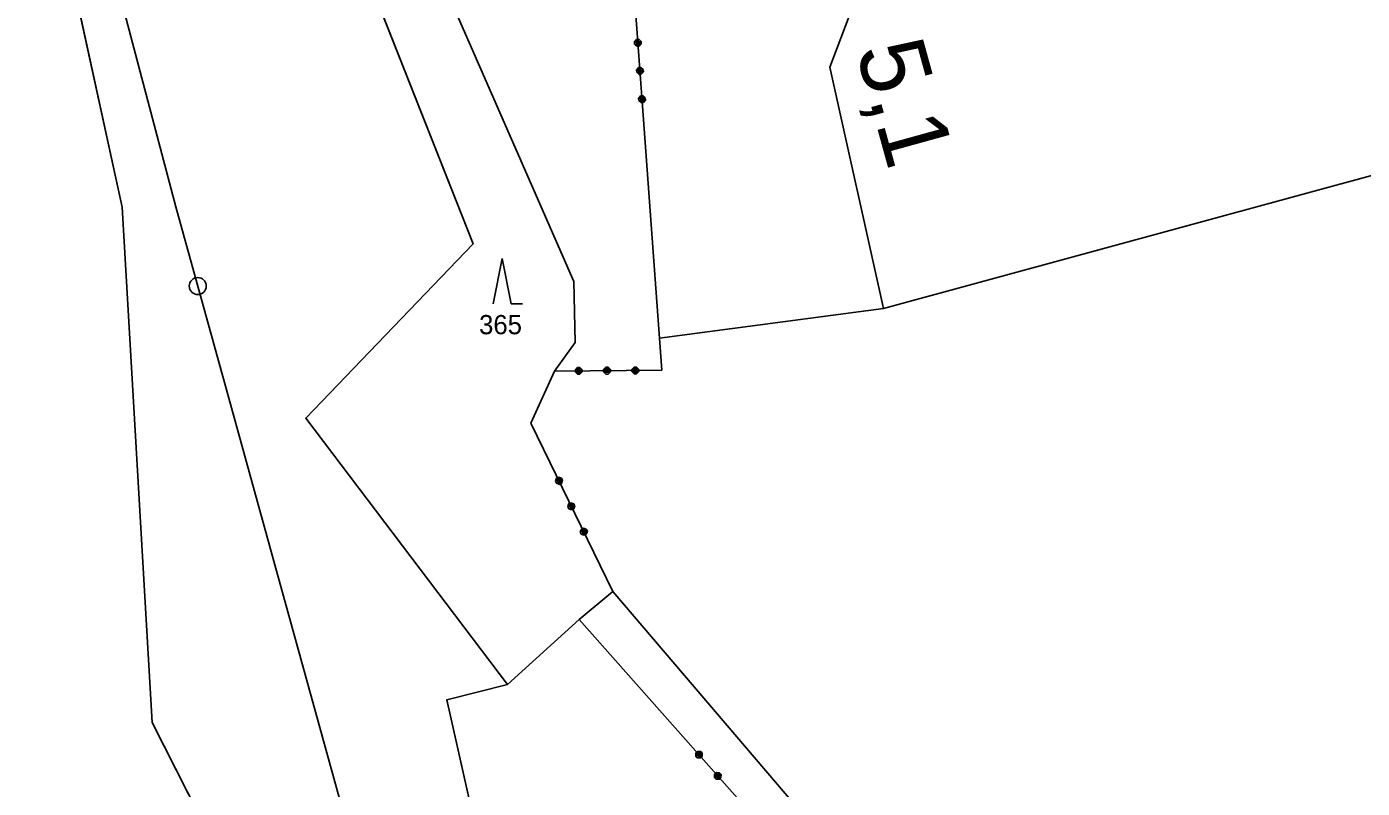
# Model space of a CAD drawing. Extents: x -866656 to -858817, y -1041816 to -1038653.
# Drawn here: x -864996.1 to -864878.1, y -1040871.9 to -1040804.6 of the extents above; entities that cross this region are included whole.
import ezdxf

# ---------------------------------------------------------------- set-up
doc = ezdxf.new("R2010")
doc.units = 0
for name, color, linetype in [('SZDC', 7, 'Continuous'), ('Vrstva 1', 7, 'Continuous'), ('Vrstva 3', 7, 'Continuous'), ('Vrstva 53', 7, 'Continuous'), ('Vrstva 7', 7, 'Continuous')]:
    doc.layers.add(name, color=color, linetype=linetype)

msp = doc.modelspace()

# ---------------------------------------------------------------- linework, layer by layer
at = {"layer": 'SZDC'}
msp.add_lwpolyline([(-864972.33, -1040948.54), (-864965.46, -1040904.57), (-864985, -1040866.09), (-864987.66, -1040820.56), (-865008.38, -1040725.45), (-865021.96, -1040699.19), (-864988.74, -1040690.93), (-864994.19, -1040709.97), (-864984.36, -1040712.09), (-864979.24, -1040734.88), (-864978.16, -1040739.71), (-864978.76, -1040767.78), (-864956.64, -1040823.78), (-864971.42, -1040839.19), (-864953.61, -1040862.72), (-864958.96, -1040864.07), (-864953.81, -1040886.99), (-864953.18, -1040911.04), (-864934.86, -1040933.14), (-864931.2, -1040972.04)], dxfattribs=at)
at = {"layer": 'Vrstva 1'}
for p, q in [((-865008.38, -1040725.45), (-864987.66, -1040820.56)), ((-864978.76, -1040767.78), (-864956.64, -1040823.78)), ((-864969.37, -1040777.68), (-864947.74, -1040827.13)), ((-864919.31, -1040792.91), (-864925.12, -1040808.2)), ((-864925.12, -1040808.2), (-864920.38, -1040829.5)), ((-864920.38, -1040829.5), (-864862.46, -1040813.72)), ((-864987.66, -1040820.56), (-864985, -1040866.09)), ((-864956.64, -1040823.78), (-864971.42, -1040839.19)), ((-864954.87, -1040829.08), (-864954.07, -1040825.08)), ((-864954.07, -1040825.08), (-864953.27, -1040829.08)), ((-864947.74, -1040827.13), (-864947.63, -1040832.5)), ((-864953.27, -1040829.08), (-864952.27, -1040829.08)), ((-864920.38, -1040829.5), (-864940.17, -1040832.14)), ((-864947.63, -1040832.5), (-864949.44, -1040835.03)), ((-864971.42, -1040839.19), (-864953.61, -1040862.72)), ((-864944.28, -1040854.49), (-864918.31, -1040884.93)), ((-864953.61, -1040862.72), (-864947.26, -1040856.97)), ((-864953.61, -1040862.72), (-864958.96, -1040864.07)), ((-864958.96, -1040864.07), (-864953.81, -1040886.99)), ((-864985, -1040866.09), (-864965.46, -1040904.57))]:
    msp.add_line(p, q, dxfattribs=at)
for points in [[(-865003.95, -1040703.11), (-865002.33, -1040720.96), (-865000.15, -1040738.69), (-864998.44, -1040750.2), (-864996.84, -1040759.74), (-864995.02, -1040769.63), (-864993.25, -1040778.49), (-864990.9, -1040789.36), (-864988.53, -1040799.21), (-864982.9, -1040820.53)], [(-864982.9, -1040820.53), (-864978.47, -1040836.58), (-864974.17, -1040852.14), (-864970.33, -1040866), (-864958.15, -1040909.99), (-864954.34, -1040923.87), (-864947.54, -1040948.55), (-864935.48, -1040992.22), (-864931.16, -1041007.84), (-864926.56, -1041024.11)]]:
    msp.add_lwpolyline(points, dxfattribs=at)
at = {"layer": 'Vrstva 3'}
for p, q in [((-864943.81, -1040782.28), (-864939.96, -1040834.96)), ((-864943.81, -1040782.28), (-864939.96, -1040834.96)), ((-864942.38, -1040805.95), (-864942.2, -1040805.73)), ((-864942.38, -1040805.95), (-864942.2, -1040805.73)), ((-864942.37, -1040806.15), (-864942.38, -1040805.95)), ((-864942.37, -1040806.15), (-864942.38, -1040805.95)), ((-864942.15, -1040806.33), (-864942.37, -1040806.15)), ((-864942.15, -1040806.33), (-864942.37, -1040806.15)), ((-864942.19, -1040805.83), (-864942.28, -1040805.94)), ((-864942.19, -1040805.83), (-864942.28, -1040805.94)), ((-864942.28, -1040805.94), (-864941.88, -1040805.91)), ((-864942.28, -1040805.94), (-864941.88, -1040805.91)), ((-864941.88, -1040806.01), (-864942.27, -1040806.04)), ((-864941.88, -1040806.01), (-864942.27, -1040806.04)), ((-864941.87, -1040806.11), (-864942.27, -1040806.14)), ((-864941.87, -1040806.11), (-864942.27, -1040806.14)), ((-864942.27, -1040806.14), (-864942.16, -1040806.23)), ((-864942.27, -1040806.14), (-864942.16, -1040806.23)), ((-864942.2, -1040805.73), (-864942, -1040805.72)), ((-864942.2, -1040805.73), (-864942, -1040805.72)), ((-864941.99, -1040805.82), (-864942.19, -1040805.83)), ((-864941.99, -1040805.82), (-864942.19, -1040805.83)), ((-864942.16, -1040806.23), (-864941.96, -1040806.22)), ((-864942.16, -1040806.23), (-864941.96, -1040806.22)), ((-864941.95, -1040806.32), (-864942.15, -1040806.33)), ((-864941.95, -1040806.32), (-864942.15, -1040806.33)), ((-864942, -1040805.72), (-864941.78, -1040805.91)), ((-864942, -1040805.72), (-864941.78, -1040805.91)), ((-864941.77, -1040806.1), (-864941.95, -1040806.32)), ((-864941.77, -1040806.1), (-864941.95, -1040806.32)), ((-864941.88, -1040805.91), (-864941.87, -1040806.11)), ((-864941.88, -1040805.91), (-864941.87, -1040806.11)), ((-864941.78, -1040805.91), (-864941.77, -1040806.1)), ((-864941.78, -1040805.91), (-864941.77, -1040806.1)), ((-864942.2, -1040808.44), (-864942.01, -1040808.23)), ((-864942.2, -1040808.44), (-864942.01, -1040808.23)), ((-864942.18, -1040808.64), (-864942.2, -1040808.44)), ((-864942.18, -1040808.64), (-864942.2, -1040808.44)), ((-864941.97, -1040808.83), (-864942.18, -1040808.64)), ((-864941.97, -1040808.83), (-864942.18, -1040808.64)), ((-864942.01, -1040808.33), (-864942.1, -1040808.44)), ((-864942.01, -1040808.33), (-864942.1, -1040808.44)), ((-864942.1, -1040808.44), (-864941.7, -1040808.41)), ((-864942.1, -1040808.44), (-864941.7, -1040808.41)), ((-864941.69, -1040808.51), (-864942.09, -1040808.53)), ((-864941.69, -1040808.51), (-864942.09, -1040808.53)), ((-864941.69, -1040808.6), (-864942.08, -1040808.63)), ((-864941.69, -1040808.6), (-864942.08, -1040808.63)), ((-864942.08, -1040808.63), (-864941.98, -1040808.73)), ((-864942.08, -1040808.63), (-864941.98, -1040808.73)), ((-864942.01, -1040808.23), (-864941.81, -1040808.21)), ((-864942.01, -1040808.23), (-864941.81, -1040808.21)), ((-864941.81, -1040808.31), (-864942.01, -1040808.33)), ((-864941.81, -1040808.31), (-864942.01, -1040808.33)), ((-864941.81, -1040808.21), (-864941.6, -1040808.4)), ((-864941.81, -1040808.21), (-864941.6, -1040808.4)), ((-864941.58, -1040808.6), (-864941.77, -1040808.81)), ((-864941.58, -1040808.6), (-864941.77, -1040808.81)), ((-864941.7, -1040808.41), (-864941.69, -1040808.6)), ((-864941.7, -1040808.41), (-864941.69, -1040808.6)), ((-864941.6, -1040808.4), (-864941.58, -1040808.6)), ((-864941.6, -1040808.4), (-864941.58, -1040808.6)), ((-864941.98, -1040808.73), (-864941.78, -1040808.71)), ((-864941.98, -1040808.73), (-864941.78, -1040808.71)), ((-864941.77, -1040808.81), (-864941.97, -1040808.83)), ((-864941.77, -1040808.81), (-864941.97, -1040808.83)), ((-864942.02, -1040810.94), (-864941.83, -1040810.72)), ((-864942.02, -1040810.94), (-864941.83, -1040810.72)), ((-864942, -1040811.14), (-864942.02, -1040810.94)), ((-864942, -1040811.14), (-864942.02, -1040810.94)), ((-864941.82, -1040810.82), (-864941.92, -1040810.93)), ((-864941.82, -1040810.82), (-864941.92, -1040810.93)), ((-864941.92, -1040810.93), (-864941.52, -1040810.9)), ((-864941.92, -1040810.93), (-864941.52, -1040810.9)), ((-864941.51, -1040811), (-864941.91, -1040811.03)), ((-864941.51, -1040811), (-864941.91, -1040811.03)), ((-864941.83, -1040810.72), (-864941.63, -1040810.71)), ((-864941.83, -1040810.72), (-864941.63, -1040810.71)), ((-864941.62, -1040810.81), (-864941.82, -1040810.82)), ((-864941.62, -1040810.81), (-864941.82, -1040810.82)), ((-864941.63, -1040810.71), (-864941.42, -1040810.89)), ((-864941.63, -1040810.71), (-864941.42, -1040810.89)), ((-864941.52, -1040810.9), (-864941.5, -1040811.1)), ((-864941.52, -1040810.9), (-864941.5, -1040811.1)), ((-864941.42, -1040810.89), (-864941.4, -1040811.09)), ((-864941.42, -1040810.89), (-864941.4, -1040811.09)), ((-864941.79, -1040811.32), (-864942, -1040811.14)), ((-864941.79, -1040811.32), (-864942, -1040811.14)), ((-864941.5, -1040811.1), (-864941.9, -1040811.13)), ((-864941.5, -1040811.1), (-864941.9, -1040811.13)), ((-864941.9, -1040811.13), (-864941.8, -1040811.22)), ((-864941.9, -1040811.13), (-864941.8, -1040811.22)), ((-864941.8, -1040811.22), (-864941.59, -1040811.21)), ((-864941.8, -1040811.22), (-864941.59, -1040811.21)), ((-864941.59, -1040811.31), (-864941.79, -1040811.32)), ((-864941.59, -1040811.31), (-864941.79, -1040811.32)), ((-864941.4, -1040811.09), (-864941.59, -1040811.31)), ((-864941.4, -1040811.09), (-864941.59, -1040811.31)), ((-864942.4, -1040834.68), (-864942.2, -1040834.68)), ((-864942.4, -1040834.68), (-864942.2, -1040834.68)), ((-864942.2, -1040834.68), (-864942, -1040834.88)), ((-864942.2, -1040834.68), (-864942, -1040834.88)), ((-864949.44, -1040835.03), (-864951.53, -1040839.63)), ((-864949.44, -1040835.03), (-864951.53, -1040839.63)), ((-864939.96, -1040834.96), (-864949.44, -1040835.03)), ((-864939.96, -1040834.96), (-864949.44, -1040835.03)), ((-864947.6, -1040834.92), (-864947.4, -1040834.71)), ((-864947.6, -1040834.92), (-864947.4, -1040834.71)), ((-864947.6, -1040835.12), (-864947.6, -1040834.92)), ((-864947.6, -1040835.12), (-864947.6, -1040834.92)), ((-864947.4, -1040835.31), (-864947.6, -1040835.12)), ((-864947.4, -1040835.31), (-864947.6, -1040835.12)), ((-864947.5, -1040834.92), (-864947.5, -1040835.11)), ((-864947.5, -1040834.92), (-864947.5, -1040835.11)), ((-864947.5, -1040835.11), (-864947.4, -1040835.21)), ((-864947.5, -1040835.11), (-864947.4, -1040835.21)), ((-864947.4, -1040834.71), (-864947.2, -1040834.71)), ((-864947.4, -1040834.71), (-864947.2, -1040834.71)), ((-864947.4, -1040835.21), (-864947.4, -1040834.81)), ((-864947.4, -1040834.81), (-864947.2, -1040834.81)), ((-864947.4, -1040835.21), (-864947.4, -1040834.81)), ((-864947.4, -1040834.81), (-864947.2, -1040834.81)), ((-864947.2, -1040835.31), (-864947.4, -1040835.31)), ((-864947.2, -1040835.31), (-864947.4, -1040835.31)), ((-864947.3, -1040834.81), (-864947.3, -1040835.21)), ((-864947.3, -1040834.81), (-864947.3, -1040835.21)), ((-864947.2, -1040834.71), (-864947, -1040834.91)), ((-864947.2, -1040834.71), (-864947, -1040834.91)), ((-864947.2, -1040834.81), (-864947.2, -1040835.21)), ((-864947.2, -1040834.81), (-864947.2, -1040835.21)), ((-864947, -1040835.11), (-864947.2, -1040835.31)), ((-864947.2, -1040835.21), (-864947.1, -1040835.11)), ((-864947, -1040835.11), (-864947.2, -1040835.31)), ((-864947.2, -1040835.21), (-864947.1, -1040835.11)), ((-864947.1, -1040835.11), (-864947.1, -1040834.91)), ((-864947.1, -1040835.11), (-864947.1, -1040834.91)), ((-864947, -1040834.91), (-864947, -1040835.11)), ((-864947, -1040834.91), (-864947, -1040835.11)), ((-864945.1, -1040834.9), (-864944.9, -1040834.7)), ((-864945.1, -1040834.9), (-864944.9, -1040834.7)), ((-864945.1, -1040835.1), (-864945.1, -1040834.9)), ((-864945.1, -1040835.1), (-864945.1, -1040834.9)), ((-864944.9, -1040835.3), (-864945.1, -1040835.1)), ((-864944.9, -1040835.3), (-864945.1, -1040835.1)), ((-864945, -1040834.9), (-864945, -1040835.1)), ((-864945, -1040834.9), (-864945, -1040835.1)), ((-864945, -1040835.1), (-864944.9, -1040835.2)), ((-864945, -1040835.1), (-864944.9, -1040835.2)), ((-864944.9, -1040834.7), (-864944.7, -1040834.7)), ((-864944.9, -1040834.7), (-864944.7, -1040834.7)), ((-864944.9, -1040835.2), (-864944.9, -1040834.8)), ((-864944.9, -1040834.8), (-864944.7, -1040834.8)), ((-864944.9, -1040835.2), (-864944.9, -1040834.8)), ((-864944.9, -1040834.8), (-864944.7, -1040834.8)), ((-864944.7, -1040835.3), (-864944.9, -1040835.3)), ((-864944.7, -1040835.3), (-864944.9, -1040835.3)), ((-864944.8, -1040834.8), (-864944.8, -1040835.2)), ((-864944.8, -1040834.8), (-864944.8, -1040835.2)), ((-864944.7, -1040834.7), (-864944.5, -1040834.89)), ((-864944.7, -1040834.7), (-864944.5, -1040834.89)), ((-864944.7, -1040834.8), (-864944.7, -1040835.2)), ((-864944.7, -1040834.8), (-864944.7, -1040835.2)), ((-864944.5, -1040835.09), (-864944.7, -1040835.3)), ((-864944.7, -1040835.2), (-864944.6, -1040835.09)), ((-864944.5, -1040835.09), (-864944.7, -1040835.3)), ((-864944.7, -1040835.2), (-864944.6, -1040835.09)), ((-864944.6, -1040835.09), (-864944.6, -1040834.89)), ((-864944.6, -1040835.09), (-864944.6, -1040834.89)), ((-864944.5, -1040834.89), (-864944.5, -1040835.09)), ((-864944.5, -1040834.89), (-864944.5, -1040835.09)), ((-864942.6, -1040834.88), (-864942.4, -1040834.68)), ((-864942.6, -1040834.88), (-864942.4, -1040834.68)), ((-864942.6, -1040835.08), (-864942.6, -1040834.88)), ((-864942.6, -1040835.08), (-864942.6, -1040834.88)), ((-864942.4, -1040835.28), (-864942.6, -1040835.08)), ((-864942.4, -1040835.28), (-864942.6, -1040835.08)), ((-864942.5, -1040834.88), (-864942.5, -1040835.08)), ((-864942.5, -1040834.88), (-864942.5, -1040835.08)), ((-864942.5, -1040835.08), (-864942.4, -1040835.18)), ((-864942.5, -1040835.08), (-864942.4, -1040835.18)), ((-864942.4, -1040835.18), (-864942.4, -1040834.78)), ((-864942.4, -1040834.78), (-864942.2, -1040834.78)), ((-864942.4, -1040835.18), (-864942.4, -1040834.78)), ((-864942.4, -1040834.78), (-864942.2, -1040834.78)), ((-864942.2, -1040835.28), (-864942.4, -1040835.28)), ((-864942.2, -1040835.28), (-864942.4, -1040835.28)), ((-864942.3, -1040834.78), (-864942.3, -1040835.18)), ((-864942.3, -1040834.78), (-864942.3, -1040835.18)), ((-864942.2, -1040834.78), (-864942.2, -1040835.18)), ((-864942.2, -1040834.78), (-864942.2, -1040835.18)), ((-864942, -1040835.08), (-864942.2, -1040835.28)), ((-864942.2, -1040835.18), (-864942.1, -1040835.08)), ((-864942, -1040835.08), (-864942.2, -1040835.28)), ((-864942.2, -1040835.18), (-864942.1, -1040835.08)), ((-864942.1, -1040835.08), (-864942.1, -1040834.88)), ((-864942.1, -1040835.08), (-864942.1, -1040834.88)), ((-864942, -1040834.88), (-864942, -1040835.08)), ((-864942, -1040834.88), (-864942, -1040835.08)), ((-864951.53, -1040839.63), (-864944.28, -1040854.49)), ((-864951.53, -1040839.63), (-864944.28, -1040854.49)), ((-864949.36, -1040844.76), (-864949.27, -1040844.5)), ((-864949.36, -1040844.76), (-864949.27, -1040844.5)), ((-864949.27, -1040844.94), (-864949.36, -1040844.76)), ((-864949.27, -1040844.94), (-864949.36, -1040844.76)), ((-864949.27, -1040844.5), (-864949.09, -1040844.41)), ((-864949.27, -1040844.5), (-864949.09, -1040844.41)), ((-864949.27, -1040844.72), (-864948.91, -1040844.55)), ((-864949.27, -1040844.72), (-864948.91, -1040844.55)), ((-864949.22, -1040844.59), (-864949.27, -1040844.72)), ((-864949.22, -1040844.59), (-864949.27, -1040844.72)), ((-864949, -1040845.04), (-864949.27, -1040844.94)), ((-864949, -1040845.04), (-864949.27, -1040844.94)), ((-864949.04, -1040844.5), (-864949.22, -1040844.59)), ((-864949.04, -1040844.5), (-864949.22, -1040844.59)), ((-864948.86, -1040844.64), (-864949.22, -1040844.81)), ((-864948.86, -1040844.64), (-864949.22, -1040844.81)), ((-864948.82, -1040844.72), (-864949.18, -1040844.9)), ((-864948.82, -1040844.72), (-864949.18, -1040844.9)), ((-864949.18, -1040844.9), (-864949.05, -1040844.95)), ((-864949.18, -1040844.9), (-864949.05, -1040844.95)), ((-864949.09, -1040844.41), (-864948.82, -1040844.5)), ((-864949.09, -1040844.41), (-864948.82, -1040844.5)), ((-864949.05, -1040844.95), (-864948.87, -1040844.86)), ((-864949.05, -1040844.95), (-864948.87, -1040844.86)), ((-864948.82, -1040844.95), (-864949, -1040845.04)), ((-864948.82, -1040844.95), (-864949, -1040845.04)), ((-864948.91, -1040844.55), (-864948.82, -1040844.72)), ((-864948.91, -1040844.55), (-864948.82, -1040844.72)), ((-864948.82, -1040844.5), (-864948.73, -1040844.68)), ((-864948.82, -1040844.5), (-864948.73, -1040844.68)), ((-864948.73, -1040844.68), (-864948.82, -1040844.95)), ((-864948.73, -1040844.68), (-864948.82, -1040844.95)), ((-864948.26, -1040847.01), (-864948.17, -1040846.74)), ((-864948.26, -1040847.01), (-864948.17, -1040846.74)), ((-864948.17, -1040847.19), (-864948.26, -1040847.01)), ((-864948.17, -1040847.19), (-864948.26, -1040847.01)), ((-864948.17, -1040846.74), (-864947.99, -1040846.66)), ((-864948.17, -1040846.74), (-864947.99, -1040846.66)), ((-864948.17, -1040846.97), (-864947.81, -1040846.79)), ((-864948.17, -1040846.97), (-864947.81, -1040846.79)), ((-864948.13, -1040846.83), (-864948.17, -1040846.97)), ((-864948.13, -1040846.83), (-864948.17, -1040846.97)), ((-864947.91, -1040847.28), (-864948.17, -1040847.19)), ((-864947.91, -1040847.28), (-864948.17, -1040847.19)), ((-864947.95, -1040846.75), (-864948.13, -1040846.83)), ((-864947.95, -1040846.75), (-864948.13, -1040846.83)), ((-864947.77, -1040846.88), (-864948.13, -1040847.06)), ((-864947.77, -1040846.88), (-864948.13, -1040847.06)), ((-864947.72, -1040846.97), (-864948.08, -1040847.15)), ((-864947.72, -1040846.97), (-864948.08, -1040847.15)), ((-864948.08, -1040847.15), (-864947.95, -1040847.19)), ((-864948.08, -1040847.15), (-864947.95, -1040847.19)), ((-864947.99, -1040846.66), (-864947.72, -1040846.75)), ((-864947.99, -1040846.66), (-864947.72, -1040846.75)), ((-864947.95, -1040847.19), (-864947.77, -1040847.11)), ((-864947.95, -1040847.19), (-864947.77, -1040847.11)), ((-864947.73, -1040847.2), (-864947.91, -1040847.28)), ((-864947.73, -1040847.2), (-864947.91, -1040847.28)), ((-864947.81, -1040846.79), (-864947.72, -1040846.97)), ((-864947.81, -1040846.79), (-864947.72, -1040846.97)), ((-864947.64, -1040846.93), (-864947.73, -1040847.2)), ((-864947.64, -1040846.93), (-864947.73, -1040847.2)), ((-864947.72, -1040846.75), (-864947.64, -1040846.93)), ((-864947.72, -1040846.75), (-864947.64, -1040846.93)), ((-864947.17, -1040849.26), (-864947.07, -1040848.99)), ((-864947.17, -1040849.26), (-864947.07, -1040848.99)), ((-864947.08, -1040849.44), (-864947.17, -1040849.26)), ((-864947.08, -1040849.44), (-864947.17, -1040849.26)), ((-864947.08, -1040849.21), (-864946.72, -1040849.04)), ((-864947.08, -1040849.21), (-864946.72, -1040849.04)), ((-864947.03, -1040849.08), (-864947.08, -1040849.21)), ((-864947.03, -1040849.08), (-864947.08, -1040849.21)), ((-864946.81, -1040849.53), (-864947.08, -1040849.44)), ((-864946.81, -1040849.53), (-864947.08, -1040849.44)), ((-864947.07, -1040848.99), (-864946.89, -1040848.9)), ((-864947.07, -1040848.99), (-864946.89, -1040848.9)), ((-864946.85, -1040848.99), (-864947.03, -1040849.08)), ((-864946.85, -1040848.99), (-864947.03, -1040849.08)), ((-864946.67, -1040849.13), (-864947.03, -1040849.3)), ((-864946.67, -1040849.13), (-864947.03, -1040849.3)), ((-864946.63, -1040849.22), (-864946.99, -1040849.39)), ((-864946.63, -1040849.22), (-864946.99, -1040849.39)), ((-864946.99, -1040849.39), (-864946.85, -1040849.44)), ((-864946.99, -1040849.39), (-864946.85, -1040849.44)), ((-864946.89, -1040848.9), (-864946.63, -1040848.99)), ((-864946.89, -1040848.9), (-864946.63, -1040848.99)), ((-864946.85, -1040849.44), (-864946.68, -1040849.35)), ((-864946.85, -1040849.44), (-864946.68, -1040849.35)), ((-864946.63, -1040849.44), (-864946.81, -1040849.53)), ((-864946.63, -1040849.44), (-864946.81, -1040849.53)), ((-864946.72, -1040849.04), (-864946.63, -1040849.22)), ((-864946.72, -1040849.04), (-864946.63, -1040849.22)), ((-864946.63, -1040848.99), (-864946.54, -1040849.18)), ((-864946.63, -1040848.99), (-864946.54, -1040849.18)), ((-864946.54, -1040849.18), (-864946.63, -1040849.44)), ((-864946.54, -1040849.18), (-864946.63, -1040849.44)), ((-864944.28, -1040854.49), (-864947.26, -1040856.97)), ((-864944.28, -1040854.49), (-864947.26, -1040856.97)), ((-864947.26, -1040856.97), (-864922.63, -1040884.77)), ((-864947.26, -1040856.97), (-864922.63, -1040884.77)), ((-864936.96, -1040869.05), (-864936.94, -1040868.77)), ((-864936.96, -1040869.05), (-864936.94, -1040868.77)), ((-864936.94, -1040868.77), (-864936.79, -1040868.63)), ((-864936.94, -1040868.77), (-864936.79, -1040868.63)), ((-864936.89, -1040868.98), (-864936.58, -1040868.72)), ((-864936.89, -1040868.98), (-864936.58, -1040868.72)), ((-864936.88, -1040868.84), (-864936.89, -1040868.98)), ((-864936.88, -1040868.84), (-864936.89, -1040868.98)), ((-864936.73, -1040868.71), (-864936.88, -1040868.84)), ((-864936.73, -1040868.71), (-864936.88, -1040868.84)), ((-864936.52, -1040868.79), (-864936.82, -1040869.06)), ((-864936.52, -1040868.79), (-864936.82, -1040869.06)), ((-864936.79, -1040868.63), (-864936.51, -1040868.65)), ((-864936.79, -1040868.63), (-864936.51, -1040868.65)), ((-864936.45, -1040868.87), (-864936.75, -1040869.13)), ((-864936.45, -1040868.87), (-864936.75, -1040869.13)), ((-864936.58, -1040868.72), (-864936.45, -1040868.87)), ((-864936.58, -1040868.72), (-864936.45, -1040868.87)), ((-864936.51, -1040868.65), (-864936.38, -1040868.8)), ((-864936.51, -1040868.65), (-864936.38, -1040868.8)), ((-864936.38, -1040868.8), (-864936.4, -1040869.08)), ((-864936.38, -1040868.8), (-864936.4, -1040869.08)), ((-864936.83, -1040869.2), (-864936.96, -1040869.05)), ((-864936.83, -1040869.2), (-864936.96, -1040869.05)), ((-864936.55, -1040869.21), (-864936.83, -1040869.2)), ((-864936.55, -1040869.21), (-864936.83, -1040869.2)), ((-864936.75, -1040869.13), (-864936.61, -1040869.14)), ((-864936.75, -1040869.13), (-864936.61, -1040869.14)), ((-864936.61, -1040869.14), (-864936.46, -1040869.01)), ((-864936.61, -1040869.14), (-864936.46, -1040869.01)), ((-864936.4, -1040869.08), (-864936.55, -1040869.21)), ((-864936.4, -1040869.08), (-864936.55, -1040869.21)), ((-864935.3, -1040870.92), (-864935.29, -1040870.64)), ((-864935.3, -1040870.92), (-864935.29, -1040870.64)), ((-864935.17, -1040871.07), (-864935.3, -1040870.92)), ((-864935.17, -1040871.07), (-864935.3, -1040870.92)), ((-864935.29, -1040870.64), (-864935.14, -1040870.5)), ((-864935.29, -1040870.64), (-864935.14, -1040870.5)), ((-864935.23, -1040870.85), (-864934.93, -1040870.59)), ((-864935.23, -1040870.85), (-864934.93, -1040870.59)), ((-864935.22, -1040870.71), (-864935.23, -1040870.85)), ((-864935.22, -1040870.71), (-864935.23, -1040870.85)), ((-864935.07, -1040870.58), (-864935.22, -1040870.71)), ((-864935.07, -1040870.58), (-864935.22, -1040870.71)), ((-864934.89, -1040871.09), (-864935.17, -1040871.07)), ((-864934.89, -1040871.09), (-864935.17, -1040871.07)), ((-864934.86, -1040870.66), (-864935.16, -1040870.93)), ((-864934.86, -1040870.66), (-864935.16, -1040870.93)), ((-864935.14, -1040870.5), (-864934.85, -1040870.52)), ((-864935.14, -1040870.5), (-864934.85, -1040870.52)), ((-864934.8, -1040870.74), (-864935.09, -1040871)), ((-864934.8, -1040870.74), (-864935.09, -1040871)), ((-864935.09, -1040871), (-864934.95, -1040871.01)), ((-864935.09, -1040871), (-864934.95, -1040871.01)), ((-864934.95, -1040871.01), (-864934.8, -1040870.88)), ((-864934.95, -1040871.01), (-864934.8, -1040870.88)), ((-864934.93, -1040870.59), (-864934.8, -1040870.74)), ((-864934.93, -1040870.59), (-864934.8, -1040870.74)), ((-864934.74, -1040870.95), (-864934.89, -1040871.09)), ((-864934.74, -1040870.95), (-864934.89, -1040871.09)), ((-864934.85, -1040870.52), (-864934.72, -1040870.67)), ((-864934.85, -1040870.52), (-864934.72, -1040870.67)), ((-864934.72, -1040870.67), (-864934.74, -1040870.95)), ((-864934.72, -1040870.67), (-864934.74, -1040870.95))]:
    msp.add_line(p, q, dxfattribs=at)
at = {"layer": 'Vrstva 53'}
for points in [[(-864988.74, -1040690.93), (-864994.19, -1040709.97), (-864984.36, -1040712.09), (-864979.24, -1040734.88), (-864978.16, -1040739.71), (-864978.76, -1040767.78), (-864956.64, -1040823.78), (-864971.42, -1040839.19), (-864953.61, -1040862.72), (-864958.96, -1040864.07), (-864953.81, -1040886.99), (-864953.18, -1040911.04), (-864934.86, -1040933.14), (-864931.2, -1040972.04)], [(-864972.33, -1040948.55), (-864965.46, -1040904.57), (-864985, -1040866.09), (-864987.66, -1040820.56), (-865008.38, -1040725.45), (-865021.96, -1040699.19)]]:
    msp.add_lwpolyline(points, dxfattribs=at)
at = {"layer": 'Vrstva 7'}
msp.add_circle((-864980.97, -1040827.52), 0.75, dxfattribs=at)

# ---------------------------------------------------------------- texts
at = {"layer": 'Vrstva 1'}
msp.add_text('365', height=1.7, dxfattribs=at).set_placement((-864956.11, -1040831.78))
at = {"layer": 'Vrstva 7'}
msp.add_text('5,1', height=6, rotation=285.4386, dxfattribs=at).set_placement((-864922.83, -1040806.69))

doc.saveas('drawing.dxf')
